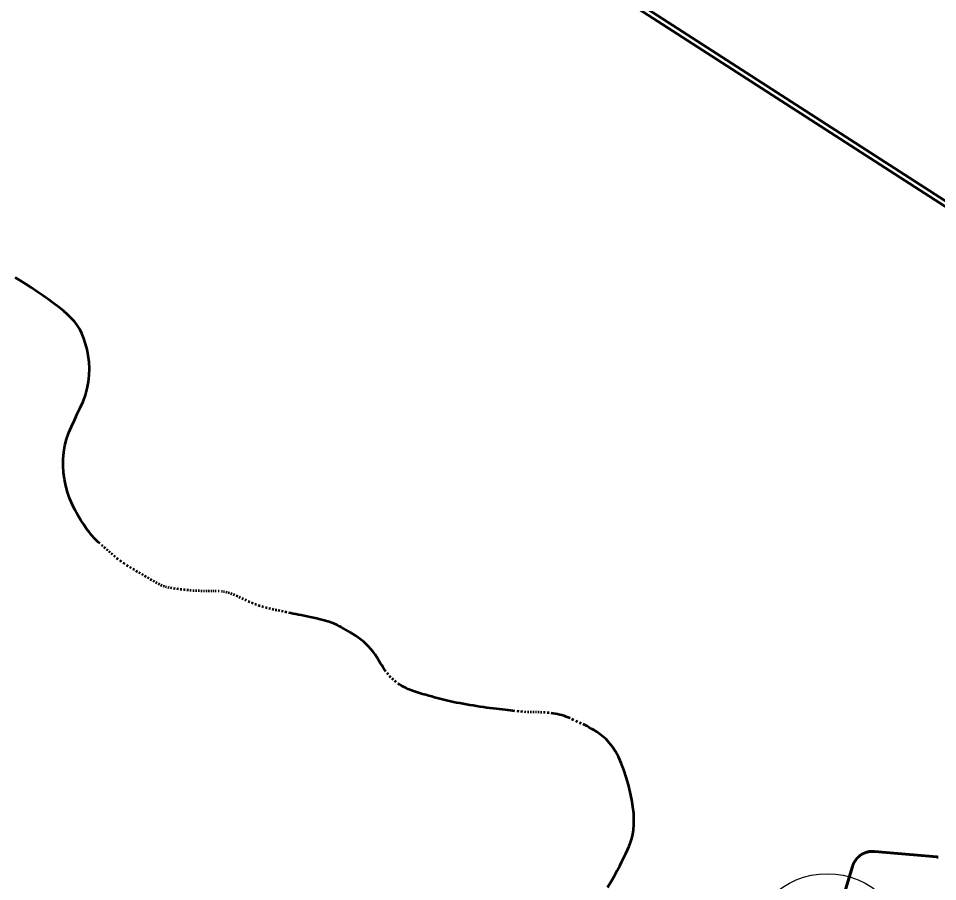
# Model space of a CAD drawing. Extents: x -1643653 to 4543381, y 1624270 to 13878484.
# Drawn here: x 696948 to 701278, y 8955215 to 8959279 of the extents above; entities that cross this region are included whole.
import ezdxf

# ---------------------------------------------------------------- set-up
doc = ezdxf.new("R2010")
doc.units = 0
doc.header["$LTSCALE"] = 200
for name, color, linetype, lineweight in [('1', 7, 'Continuous', 13), ('15', 7, 'Continuous', 25), ('24', 7, 'Continuous', 25), ('26', 7, 'Continuous', 106), ('27', 7, 'Continuous', 53), ('28', 7, 'Continuous', 53), ('29', 7, 'Continuous', 13), ('60', 7, 'Continuous', 53)]:
    doc.layers.add(name, color=color, linetype=linetype, lineweight=lineweight)

msp = doc.modelspace()

# ---------------------------------------------------------------- linework, layer by layer
at = {"layer": '1', "lineweight": 25}
msp.add_spline([(814781, 9009175.5), (814787.2, 9009173.4), (814796.9, 9009173.4), (814799.4, 9009172.4), (814805.1, 9009174.5), (814805.6, 9009176.5), (814811.7, 9009179.5), (814811.7, 9009179.5), (814801.5, 9009181), (814790.7, 9009181.5), (814784.1, 9009183.1), (814777.4, 9009185.1), (814778.4, 9009175.5)], degree=3, dxfattribs=at)
at = {"layer": '15'}
msp.add_circle((700758.3, 8954877.2), 375, dxfattribs=at)
at = {"layer": '24', "lineweight": 53}
for p, q in [((697345.6, 8956794), (697338.8, 8956799.6)), ((697357.8, 8956783.8), (697351.9, 8956788.8)), ((697368.8, 8956774), (697363.4, 8956778.9)), ((697379.5, 8956764.3), (697374.1, 8956769.2)), ((697390.7, 8956754.3), (697385, 8956759.3)), ((697403.4, 8956743.6), (697396.8, 8956749)), ((697417.8, 8956732.3), (697410.4, 8956738)), ((697433.1, 8956720.9), (697425.3, 8956726.6)), ((697448.8, 8956709.9), (697441, 8956715.3)), ((697464.3, 8956699.8), (697456.7, 8956704.7)), ((697479.3, 8956690.6), (697471.9, 8956695)), ((697493.9, 8956682.1), (697486.7, 8956686.2)), ((697508.1, 8956674), (697501, 8956678)), ((697521.9, 8956666.1), (697515, 8956670)), ((697535.6, 8956658.2), (697528.8, 8956662.1)), ((697549, 8956650.2), (697542.3, 8956654.2)), ((697562.3, 8956642.3), (697555.7, 8956646.3)), ((697575.7, 8956634.4), (697569, 8956638.4)), ((697588.8, 8956626.7), (697582.3, 8956630.5)), ((697601.5, 8956619.5), (697595.2, 8956623)), ((697613.6, 8956613.2), (697607.7, 8956616.2)), ((697624.7, 8956608.1), (697619.3, 8956610.5)), ((697635.2, 8956604.2), (697630, 8956606)), ((697645.8, 8956601.1), (697640.4, 8956602.6)), ((697657.3, 8956598.6), (697651.4, 8956599.8)), ((697670.7, 8956596.3), (697663.7, 8956597.5)), ((697685.8, 8956594), (697678.1, 8956595.1)), ((697701.9, 8956591.7), (697693.8, 8956592.8)), ((697718.2, 8956589.7), (697710.1, 8956590.7)), ((697733.7, 8956587.9), (697726.1, 8956588.8)), ((697748.3, 8956586.4), (697741.1, 8956587.1)), ((697762.1, 8956585.1), (697755.3, 8956585.7)), ((697775.3, 8956584.2), (697768.8, 8956584.6)), ((697788.1, 8956583.5), (697781.8, 8956583.8)), ((697800.7, 8956583.1), (697794.4, 8956583.3)), ((697812.9, 8956582.8), (697806.8, 8956582.9)), ((697824.9, 8956582.7), (697818.9, 8956582.8)), ((697836.6, 8956582.6), (697830.8, 8956582.7)), ((697848, 8956582.5), (697842.3, 8956582.6)), ((697859, 8956582.4), (697853.5, 8956582.5)), ((697869.5, 8956582.3), (697864.3, 8956582.4)), ((697879.6, 8956582.2), (697874.6, 8956582.3)), ((697894, 8956581.8), (697889.2, 8956582)), ((697908.8, 8956580.5), (697903.7, 8956581.1)), ((697919.3, 8956578.7), (697914, 8956579.7)), ((697930.7, 8956576.1), (697924.9, 8956577.5)), ((697942.6, 8956572.7), (697936.6, 8956574.5)), ((697955, 8956568.4), (697948.8, 8956570.6)), ((697967.8, 8956563.3), (697961.4, 8956565.9)), ((697980.9, 8956557.4), (697974.3, 8956560.4)), ((697994.3, 8956551), (697987.6, 8956554.3)), ((698008.2, 8956544.3), (698001.2, 8956547.7)), ((698022.7, 8956537.6), (698015.4, 8956541)), ((698037.7, 8956530.8), (698030.1, 8956534.2)), ((698053.2, 8956524.3), (698045.4, 8956527.5)), ((698069.3, 8956518.1), (698061.2, 8956521.1)), ((698086, 8956512.4), (698077.6, 8956515.2)), ((698102.9, 8956507.2), (698094.4, 8956509.7)), ((698119.7, 8956502.6), (698111.4, 8956504.8)), ((698135.9, 8956498.6), (698127.9, 8956500.5)), ((698150.9, 8956495.1), (698143.5, 8956496.8)), ((698165.1, 8956492.1), (698158, 8956493.5)), ((698179.3, 8956489.1), (698172.1, 8956490.6)), ((698194.5, 8956486.1), (698186.7, 8956487.6)), ((698211.8, 8956482.6), (698202.9, 8956484.4)), ((698231.6, 8956478.5), (698221.4, 8956480.6)), ((698690.6, 8956189.2), (698684.8, 8956196.3)), ((698702.1, 8956176.5), (698696.3, 8956182.6)), ((698714.2, 8956165.1), (698708, 8956170.8)), ((698727.8, 8956153.9), (698720.8, 8956159.5)), ((699306.4, 8956015.8), (699297.1, 8956016.8)), ((699323.6, 8956014.3), (699315.3, 8956015)), ((699338.8, 8956013.3), (699331.4, 8956013.7)), ((699352.6, 8956012.7), (699345.9, 8956013)), ((699365.2, 8956012.5), (699359, 8956012.6)), ((699377.1, 8956012.3), (699371.2, 8956012.4)), ((699388.8, 8956012.2), (699382.9, 8956012.3)), ((699400.9, 8956012), (699394.7, 8956012.1)), ((699414.3, 8956011.4), (699407.4, 8956011.7)), ((699429.8, 8956010.4), (699421.8, 8956011)), ((699447.7, 8956008.8), (699438.5, 8956009.7)), ((699564.3, 8955975.6), (699555.5, 8955979.7)), ((699581.7, 8955967.5), (699573.1, 8955971.5)), ((699599, 8955959.6), (699590.3, 8955963.6))]:
    msp.add_line(p, q, dxfattribs=at)
for points in [[(697236.7, 8957815.1), (697224.9, 8957833.8), (697211.5, 8957851.4), (697196.4, 8957868.2), (697179.4, 8957884.7), (697160.2, 8957901.4), (697138.7, 8957918.7), (697114.9, 8957936.9), (697089.2, 8957955.7), (697062.3, 8957974.8), (697034.9, 8957993.6), (697007.6, 8958011.9), (696981, 8958029.1), (696955.8, 8958044.8), (696932.7, 8958058.6)], [(697331.3, 8956805.9), (697323.2, 8956813.3), (697314.3, 8956822.1), (697304.5, 8956832.4), (697293.7, 8956844.7), (697281.9, 8956859.2), (697269, 8956876.1), (697255.3, 8956895.4), (697241.2, 8956916.7), (697227.2, 8956940), (697213.5, 8956965.1), (697200.6, 8956991.7), (697188.9, 8957019.6), (697178.8, 8957048.7), (697170.6, 8957078.7), (697164.4, 8957109.5), (697160.3, 8957140.9), (697158.5, 8957172.5), (697159, 8957204.3), (697161.8, 8957236), (697167.1, 8957267.4), (697175, 8957298.3), (697185.4, 8957328.5), (697197.7, 8957358.2), (697211.2, 8957387.5), (697225.2, 8957416.7), (697239.1, 8957446), (697252, 8957475.4), (697263.2, 8957505.3), (697272.1, 8957535.8), (697278.2, 8957567), (697281.4, 8957598.5), (697282.1, 8957630), (697280.5, 8957661.1), (697276.8, 8957691.2), (697271.4, 8957720), (697264.5, 8957747.1), (697256.3, 8957772.1), (697247.1, 8957794.6), (697236.7, 8957815.1)], [(698678.9, 8956204.2), (698672.8, 8956212.9), (698666.4, 8956222.7), (698659.6, 8956233.6), (698652.4, 8956245.5), (698644.6, 8956258), (698636.4, 8956270.9), (698627.6, 8956284.1), (698618.2, 8956297.2), (698608.1, 8956309.9), (698597.4, 8956322.1), (698586.1, 8956333.4), (698574.2, 8956344.1), (698561.9, 8956353.9), (698549.4, 8956363.1), (698536.9, 8956371.7), (698524.5, 8956379.7), (698512.4, 8956387.2), (698500.7, 8956394.2), (698489.7, 8956400.8), (698479, 8956406.9), (698468.5, 8956412.8), (698458.1, 8956418.2), (698447.4, 8956423.4), (698436.3, 8956428.3), (698424.5, 8956432.9), (698412, 8956437.3), (698398.4, 8956441.5), (698384.1, 8956445.5), (698369.1, 8956449.3), (698353.8, 8956452.9), (698338.3, 8956456.4), (698322.9, 8956459.7), (698307.9, 8956462.8), (698293.3, 8956465.8), (698279.5, 8956468.6), (698266.5, 8956471.3), (698254.2, 8956473.8), (698242.5, 8956476.2), (698231.6, 8956478.5)], [(698752.2, 8956137.3), (698743.4, 8956142.8), (698735.2, 8956148.3)], [(699287.1, 8956017.8), (699276.6, 8956019), (699265.5, 8956020.3), (699253.7, 8956021.7), (699241.2, 8956023.2), (699228.1, 8956024.7), (699214.3, 8956026.3), (699200, 8956028.1), (699185.2, 8956029.9), (699170, 8956031.8), (699154.4, 8956033.8), (699138.5, 8956036), (699122.5, 8956038.3), (699106.3, 8956040.7), (699090.1, 8956043.3), (699073.9, 8956046), (699057.9, 8956048.7), (699042.2, 8956051.5), (699026.9, 8956054.4), (699012.1, 8956057.3), (698997.8, 8956060.2), (698984.3, 8956063.1), (698971.2, 8956066), (698958.5, 8956069), (698946, 8956072), (698933.6, 8956075.2), (698921, 8956078.5), (698908.1, 8956081.9), (698894.8, 8956085.6), (698880.9, 8956089.4), (698866.6, 8956093.5), (698852.1, 8956097.7), (698837.6, 8956102.1), (698823.2, 8956106.7), (698809.4, 8956111.5), (698796.1, 8956116.4), (698783.7, 8956121.4), (698772.2, 8956126.6), (698761.8, 8956131.9), (698752.2, 8956137.3)], [(699546.5, 8955983.8), (699537.3, 8955987.7), (699527.9, 8955991.4), (699518.3, 8955994.8), (699508.4, 8955997.8), (699498.3, 8956000.5), (699488, 8956002.8), (699477.7, 8956004.7), (699467.5, 8956006.4), (699457.4, 8956007.7)], [(699780.5, 8955289.2), (699791.1, 8955309.7), (699800.6, 8955328.8), (699809.3, 8955347), (699817.2, 8955364.7), (699824.6, 8955382.1), (699831.3, 8955399.8), (699837.2, 8955418.2), (699841.9, 8955437.6), (699845.4, 8955458.6), (699847.4, 8955481.6), (699847.7, 8955507), (699846.2, 8955535.2), (699842.7, 8955566.6), (699837.2, 8955600.3), (699830.1, 8955635.5), (699821.4, 8955671.3), (699811.2, 8955706.8), (699799.9, 8955741.1), (699787.5, 8955773.3), (699774.2, 8955802.5), (699760.2, 8955828), (699745.7, 8955850), (699730.8, 8955868.8), (699715.9, 8955884.8), (699701.2, 8955898.2), (699686.8, 8955909.6), (699673.1, 8955919.3), (699660.1, 8955927.5), (699648.2, 8955934.6), (699637.1, 8955940.8), (699626.8, 8955946.3), (699617.1, 8955951.1), (699607.8, 8955955.6)], [(699722.8, 8955186.5), (699739.9, 8955216), (699755.1, 8955242.7), (699768.5, 8955267), (699780.5, 8955289.2)]]:
    msp.add_lwpolyline(points, dxfattribs=at)
at = {"layer": '26'}
for points in [[(676174.9, 8960921), (676589.7, 8959851), (677298.5, 8959085), (677905.7, 8958370.4), (678108.1, 8958127.9), (678628.8, 8957871.5), (679175.3, 8957678.5), (679634.1, 8957740.2), (680271.7, 8957890.1), (680680.6, 8958130.1), (682556.7, 8958821.8), (683435.7, 8958881.7), (684580.7, 8958673.6), (685598.3, 8958453.2), (686374.5, 8958348.3), (687212.1, 8957836.1), (687682.2, 8957630.7), (688306.1, 8957615.5), (689591.9, 8957533.9), (690585.7, 8957606.1), (691389.1, 8957793.5), (691759.3, 8957957.3), (692919.9, 8958245), (693572, 8958700.2), (694136.4, 8959422.7), (694705.3, 8960908.2), (694927.7, 8961937.4), (695327.4, 8962800.5), (695494.2, 8963028.7), (696954.2, 8966672.4), (698159, 8968028.2), (699003.1, 8968647.8), (699373.7, 8968875.2), (699705.8, 8969051.9), (700930.8, 8969479.2), (701631.8, 8969565.3), (702395, 8969409.6), (703157, 8969037.7), (703804.2, 8968640.8), (704732, 8968306.3), (704974.2, 8968343.5), (705432.6, 8968328.9), (706400.3, 8968312.2), (707482.9, 8968320.5), (708005.4, 8968381.9), (708718.3, 8968340.8), (709660.3, 8968260.6), (710627.7, 8968180.3), (711187.5, 8968089), (711873, 8967704.7), (712851.5, 8967319.2), (713361.3, 8967393.4), (714238.5, 8967122.7), (715674, 8966506.4), (716373.4, 8966312.8), (717313.4, 8965902), (718673.1, 8965375), (719658.3, 8965140.1)], [(691088.7, 8957705.7), (691389.1, 8957793.5), (691759.3, 8957957.3), (692919.9, 8958245), (693572, 8958700.2), (694136.4, 8959422.7), (694705.3, 8960908.2), (694927.7, 8961937.4), (695327.4, 8962800.5), (695494.2, 8963028.7), (696954.2, 8966672.4), (698159, 8968028.2), (699003.1, 8968647.8), (699373.7, 8968875.2), (699705.8, 8969051.9), (700930.8, 8969479.2), (701631.8, 8969565.3), (702395, 8969409.6), (703157, 8969037.7), (703804.2, 8968640.8), (704732, 8968306.3), (704974.2, 8968343.5), (705432.6, 8968328.9), (706400.3, 8968312.2), (707482.9, 8968320.5), (708005.4, 8968381.9), (708718.3, 8968340.8), (709660.3, 8968260.6), (710627.7, 8968180.3), (711187.5, 8968089), (711873, 8967704.7), (712851.5, 8967319.2), (713361.3, 8967393.4), (714238.5, 8967122.7), (715674, 8966506.4), (716373.4, 8966312.8), (717313.4, 8965902), (718673.1, 8965375), (719658.3, 8965140.1)]]:
    msp.add_spline(points, degree=3, dxfattribs=at)
at = {"layer": '27'}
for points in [[(694975.7, 8962075.5), (696869.5, 8961133.9), (697349.9, 8960973.2), (703803.2, 8956817.2), (706318.2, 8956048.7)], [(703803.2, 8956817.2), (697349.9, 8960973.2), (696869.5, 8961133.9), (694975.7, 8962075.5)], [(701280.6, 8955330.1), (701277.8, 8955330.5), (701275, 8955330.8), (701273.8, 8955330.9), (700981.4, 8955357), (700978.5, 8955357.2), (700975.7, 8955357.4), (700972.9, 8955357.4), (700970.1, 8955357.4), (700967.2, 8955357.3), (700964.4, 8955357.1), (700961.6, 8955356.8), (700958.8, 8955356.5), (700956, 8955356.1), (700953.2, 8955355.6), (700950.4, 8955355), (700947.7, 8955354.3), (700945, 8955353.6), (700942.2, 8955352.8), (700939.6, 8955351.9), (700936.9, 8955350.9), (700934.3, 8955349.9), (700931.7, 8955348.7), (700929.1, 8955347.6), (700926.6, 8955346.3), (700924.1, 8955345), (700921.6, 8955343.6), (700919.2, 8955342.1), (700916.8, 8955340.5), (700914.5, 8955338.9), (700912.2, 8955337.3), (700910, 8955335.5), (700907.8, 8955333.7), (700905.7, 8955331.9), (700903.6, 8955330), (700901.6, 8955328), (700899.6, 8955326), (700897.7, 8955323.9), (700895.9, 8955321.7), (700894.1, 8955319.5), (700892.3, 8955317.3), (700890.7, 8955315), (700889.1, 8955312.7), (700887.6, 8955310.3), (700886.1, 8955307.9), (700884.7, 8955305.4), (700883.4, 8955302.9), (700882.1, 8955300.4), (700881, 8955297.8), (700879.9, 8955295.2), (700878.8, 8955292.6), (700877.9, 8955289.9), (700877, 8955287.2), (700876.8, 8955286.5), (700750.8, 8954871.7)], [(700750.8, 8954871.7), (700876.8, 8955286.5), (700877, 8955287.2), (700877.9, 8955289.9), (700878.8, 8955292.6), (700879.9, 8955295.2), (700881, 8955297.8), (700882.1, 8955300.4), (700883.4, 8955302.9), (700884.7, 8955305.4), (700886.1, 8955307.9), (700887.6, 8955310.3), (700889.1, 8955312.7), (700890.7, 8955315), (700892.3, 8955317.3), (700894.1, 8955319.5), (700895.9, 8955321.7), (700897.7, 8955323.9), (700899.6, 8955326), (700901.6, 8955328), (700903.6, 8955330), (700905.7, 8955331.9), (700907.8, 8955333.7), (700910, 8955335.5), (700912.2, 8955337.3), (700914.5, 8955338.9), (700916.8, 8955340.5), (700919.2, 8955342.1), (700921.6, 8955343.6), (700924.1, 8955345), (700926.6, 8955346.3), (700929.1, 8955347.6), (700931.7, 8955348.7), (700934.3, 8955349.9), (700936.9, 8955350.9), (700939.6, 8955351.9), (700942.2, 8955352.8), (700945, 8955353.6), (700947.7, 8955354.3), (700950.4, 8955355), (700953.2, 8955355.6), (700956, 8955356.1), (700958.8, 8955356.5), (700961.6, 8955356.8), (700964.4, 8955357.1), (700967.2, 8955357.3), (700970.1, 8955357.4), (700972.9, 8955357.4), (700975.7, 8955357.4), (700978.5, 8955357.2), (700981.4, 8955357), (701273.8, 8955330.9), (701275, 8955330.8), (701277.8, 8955330.5), (701280.6, 8955330.1)]]:
    msp.add_lwpolyline(points, dxfattribs=at)
at = {"layer": '28'}
for points in [[(703803.2, 8956817.2), (697349.9, 8960973.2), (696869.5, 8961133.9), (694975.7, 8962075.5), (694975.6, 8962075.5)], [(694975.7, 8962075.5), (696869.5, 8961133.9), (697349.9, 8960973.2), (703803.2, 8956817.2), (704507.1, 8956833.9), (704545.8, 8956841.3), (705332.5, 8957133.3), (705449.4, 8957176.7), (705509.2, 8957238.1), (705586.2, 8957463.2)], [(703803.2, 8956791.1), (697349.9, 8960947), (696869.5, 8961107.7), (694975.7, 8962049.3), (694975.6, 8962049.4)]]:
    msp.add_lwpolyline(points, dxfattribs=at)
at = {"layer": '29', "lineweight": 53}
msp.add_lwpolyline([(694975.7, 8962075.5), (696869.5, 8961133.9), (697349.9, 8960973.2), (703803.2, 8956817.2), (704507.1, 8956833.9)], dxfattribs=at)
at = {"layer": '60'}
msp.add_lwpolyline([(701280.6, 8955330.1), (701277.8, 8955330.5), (701275, 8955330.8), (701273.8, 8955330.9), (700981.4, 8955357), (700978.5, 8955357.2), (700975.7, 8955357.4), (700972.9, 8955357.4), (700970.1, 8955357.4), (700967.2, 8955357.3), (700964.4, 8955357.1), (700961.6, 8955356.8), (700958.8, 8955356.5), (700956, 8955356.1), (700953.2, 8955355.6), (700950.4, 8955355), (700947.7, 8955354.3), (700945, 8955353.6), (700942.2, 8955352.8), (700939.6, 8955351.9), (700936.9, 8955350.9), (700934.3, 8955349.9), (700931.7, 8955348.7), (700929.1, 8955347.6), (700926.6, 8955346.3), (700924.1, 8955345), (700921.6, 8955343.6), (700919.2, 8955342.1), (700916.8, 8955340.5), (700914.5, 8955338.9), (700912.2, 8955337.3), (700910, 8955335.5), (700907.8, 8955333.7), (700905.7, 8955331.9), (700903.6, 8955330), (700901.6, 8955328), (700899.6, 8955326), (700897.7, 8955323.9), (700895.9, 8955321.7), (700894.1, 8955319.5), (700892.3, 8955317.3), (700890.7, 8955315), (700889.1, 8955312.7), (700887.6, 8955310.3), (700886.1, 8955307.9), (700884.7, 8955305.4), (700883.4, 8955302.9), (700882.1, 8955300.4), (700881, 8955297.8), (700879.9, 8955295.2), (700878.8, 8955292.6), (700877.9, 8955289.9), (700877, 8955287.2), (700876.8, 8955286.5), (700750.8, 8954871.7)], dxfattribs=at)

doc.saveas('drawing.dxf')
